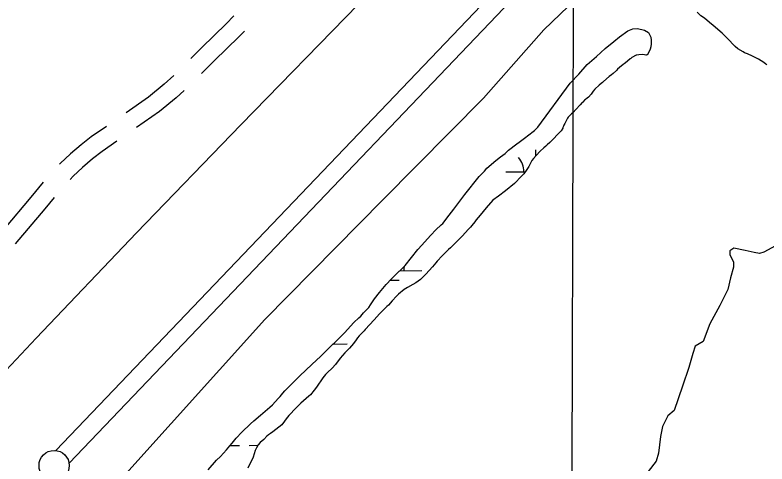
# Model space of a CAD drawing. Extents: x 3146026 to 3183936, y 897894 to 923344.
# Drawn here: x 3175467 to 3176711, y 911966 to 912709 of the extents above; entities that cross this region are included whole.
import ezdxf

# ---------------------------------------------------------------- set-up
doc = ezdxf.new("R2010")
doc.units = 0
for name, color, linetype in [('V-GRID-MAJR', 7, 'Continuous'), ('V-LEVE-TOET', 7, 'Continuous'), ('V-RIVR-EDGE', 7, 'Continuous'), ('V-ROAD-CNTR', 7, 'Continuous'), ('V-SITE-VEGE', 7, 'Continuous'), ('V-SURV-LINE', 7, 'Continuous'), ('V-WETL-SWMP', 7, 'Continuous')]:
    doc.layers.add(name, color=color, linetype=linetype)

msp = doc.modelspace()

# ---------------------------------------------------------------- linework, layer by layer
at = {"layer": 'V-GRID-MAJR'}
msp.add_spline([(3176363.2260000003, 903290.974), (3176380.857, 909351.9), (3176398.4930000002, 915414.772), (3176416.13, 921477.6900000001), (3176416.136, 921479.588)], degree=3, dxfattribs=at)
at = {"layer": 'V-LEVE-TOET'}
for points in [[(3175335.611000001, 911997.2119999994), (3175501.944000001, 912173.9379999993), (3175667.903000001, 912348.2129999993), (3175840.263000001, 912526.6449999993), (3176034.831000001, 912726.6049999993), (3176176.330000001, 912875.9559999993), (3176233.686000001, 912926.6639999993)], [(3176558.972000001, 912918.7439999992), (3176436.313000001, 912775.6469999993), (3176341.654000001, 912684.2479999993), (3176241.755000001, 912570.9739999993), (3176075.220000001, 912402.9189999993), (3175880.271000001, 912204.6539999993), (3175650.360000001, 911949.5879999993), (3175429.256000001, 911724.1339999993), (3175203.102000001, 911477.3679999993), (3175013.426000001, 911281.9419999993), (3174949.649000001, 911208.8789999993), (3174922.362000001, 911183.1979999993), (3174863.062000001, 911137.6639999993), (3174821.666000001, 911101.6809999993)]]:
    msp.add_lwpolyline(points, dxfattribs=at)
at = {"layer": 'V-RIVR-EDGE'}
msp.add_lwpolyline([(3176725.1268087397, 912326.9036345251), (3176705.701950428, 912316.3285639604), (3176698.768171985, 912314.0363390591), (3176689.534174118, 912315.4447941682), (3176674.76343217, 912319.1763101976), (3176655.8358493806, 912322.9181048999), (3176649.3582317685, 912318.315381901), (3176649.3422427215, 912311.8491850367), (3176655.318016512, 912300.2875579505), (3176655.296317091, 912291.5120050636), (3176650.6342062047, 912273.9723200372), (3176645.967527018, 912254.5851501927), (3176632.968892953, 912227.8285984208), (3176616.266152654, 912197.3862136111), (3176605.5711642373, 912168.3145954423), (3176592.158626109, 912160.9577763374), (3176587.9709492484, 912148.4975324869), (3176581.447648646, 912125.4199613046), (3176571.209963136, 912094.4997162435), (3176557.254466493, 912054.3511836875), (3176546.6097293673, 912045.6018985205), (3176537.789635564, 912027.6106209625), (3176534.516564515, 912011.4531233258), (3176531.6768128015, 911983.7477034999), (3176527.486851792, 911970.3637172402), (3176514.5122012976, 911953.3064607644)], dxfattribs=at)
at = {"layer": 'V-ROAD-CNTR'}
for points in [[(3175828.9097353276, 912707.0828643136), (3175815.986693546, 912693.9539042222), (3175775.883999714, 912654.8034195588), (3175757.8624960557, 912636.720601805)], [(3175846.357376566, 912682.0427616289), (3175837.157306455, 912672.6960957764), (3175796.988000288, 912633.4805804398), (3175775.2862763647, 912611.7050213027)], [(3175729.5396908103, 912608.486883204), (3175713.6094024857, 912594.0816227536), (3175687.8080871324, 912572.8006931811), (3175650.8736884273, 912546.9693419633)], [(3175746.7967520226, 912583.6452511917), (3175733.224597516, 912571.372377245), (3175705.9779128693, 912548.8993068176), (3175667.9734360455, 912522.3195593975)], [(3175617.9589895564, 912524.2591584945), (3175592.9620764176, 912507.0962514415), (3175576.174326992, 912493.8448415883), (3175558.649681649, 912478.8805985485), (3175541.654543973, 912463.1527926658), (3175540.244823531, 912461.6284232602)], [(3175635.0589793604, 912499.6093863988), (3175610.765923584, 912482.9297485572), (3175595.2156730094, 912470.6551584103), (3175578.5863183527, 912456.4554014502), (3175562.887456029, 912441.9272073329), (3175557.829509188, 912436.4579105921)], [(3175513.4827635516, 912431.9155457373), (3175493.020910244, 912407.3318802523), (3175449.187478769, 912355.3308884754)], [(3175531.354887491, 912406.4931429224), (3175516.0190897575, 912388.0681197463), (3175467.0213087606, 912329.9404961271)]]:
    msp.add_lwpolyline(points, dxfattribs=at)
at = {"layer": 'V-SITE-VEGE'}
for p, q in [((3176601.4620000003, 912707.29), (3176595.2580000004, 912713.4099999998)), ((3176607.653, 912703.2269999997), (3176601.4620000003, 912707.29)), ((3176615.916, 912696.0979999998), (3176607.653, 912703.2269999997)), ((3176621.596, 912691.5189999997), (3176615.916, 912696.0979999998)), ((3176636.573, 912678.7879999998), (3176621.596, 912691.5189999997)), ((3176648.463, 912667.0639999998), (3176636.573, 912678.7879999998)), ((3176655.1890000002, 912659.9239999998), (3176648.463, 912667.0639999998)), ((3176658.294, 912656.3529999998), (3176655.1890000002, 912659.9239999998)), ((3176662.9390000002, 912652.791), (3176658.294, 912656.3529999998)), ((3176671.702, 912647.7179999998), (3176662.9390000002, 912652.791)), ((3176673.7660000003, 912646.1949999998), (3176671.702, 912647.7179999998)), ((3176678.915, 912644.1749999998), (3176673.7660000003, 912646.1949999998)), ((3176687.1520000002, 912640.6379999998), (3176678.915, 912644.1749999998)), ((3176696.944, 912635.5739999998), (3176687.1520000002, 912640.6379999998)), ((3176705.7090000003, 912629.9889999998), (3176696.944, 912635.5739999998)), ((3176708.808, 912627.4429999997), (3176705.7090000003, 912629.9889999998)), ((3176710.87, 912626.4309999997), (3176708.808, 912627.4429999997))]:
    msp.add_line(p, q, dxfattribs=at)
at = {"layer": 'V-SURV-LINE'}
for points in [[(3175534.4517245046, 911988.0621284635), (3176536.6556182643, 913037.1182097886)], [(3176558.3581454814, 913016.4058815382), (3175556.1542517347, 911967.3498002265)]]:
    msp.add_lwpolyline(points, dxfattribs=at)
msp.add_circle((3175531.5011100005, 911963.2588599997), 25, dxfattribs=at)
at = {"layer": 'V-WETL-SWMP'}
for p, q in [((3176328.5723419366, 912475.6964503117), (3176328.475366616, 912485.4264562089)), ((3176278.8366377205, 912448.929941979), (3176310.9185452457, 912449.2496877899)), ((3176103.3020155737, 912285.3104309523), (3176139.9847721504, 912285.6760313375)), ((3176087.4946676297, 912269.7211200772), (3176102.1404522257, 912269.867087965)), ((3175993.045116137, 912164.1345884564), (3176016.3436336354, 912164.3667942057)), ((3175822.8428600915, 911996.2560085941), (3175838.0087108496, 911996.407159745)), ((3175854.0079139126, 911996.5666165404), (3175868.48040182, 911996.7108572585))]:
    msp.add_line(p, q, dxfattribs=at)
for points in [[(3176331.802000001, 912523.0309999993), (3176385.537000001, 912595.7069999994), (3176399.546000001, 912610.6489999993), (3176413.548000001, 912626.5649999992), (3176428.7860000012, 912639.8129999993), (3176443.292000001, 912653.2989999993), (3176457.327000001, 912664.5909999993), (3176466.762000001, 912672.4439999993), (3176480.805000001, 912682.5199999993), (3176489.055000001, 912685.9849999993), (3176496.841000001, 912686.0399999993), (3176508.052000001, 912683.6849999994), (3176514.8940000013, 912679.5959999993), (3176518.842000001, 912671.8369999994), (3176519.365000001, 912666.7299999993), (3176519.404000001, 912661.1329999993), (3176518.710000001, 912656.0179999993), (3176517.765000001, 912651.8749999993), (3176515.128000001, 912646.2589999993), (3176512.829000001, 912642.2049999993), (3176511.854000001, 912642.4419999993), (3176510.637000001, 912642.4329999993), (3176508.200000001, 912642.9029999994), (3176504.305000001, 912643.1189999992), (3176498.712000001, 912642.5929999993), (3176495.795000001, 912642.0859999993), (3176494.335000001, 912642.0749999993), (3176487.063000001, 912638.1309999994), (3176485.611000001, 912636.9039999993), (3176484.400000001, 912636.1649999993), (3176476.176000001, 912629.0509999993), (3176474.9650000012, 912628.3119999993), (3176472.547000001, 912626.1049999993), (3176470.367000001, 912624.6299999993), (3176463.838000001, 912618.7439999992), (3176462.148000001, 912616.7849999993), (3176456.344000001, 912611.6339999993), (3176453.438000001, 912609.6669999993), (3176449.808000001, 912606.7209999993), (3176440.376000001, 912598.3809999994), (3176438.685000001, 912596.6659999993), (3176436.505000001, 912595.1899999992), (3176433.117000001, 912592.4899999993), (3176425.863000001, 912585.8689999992), (3176423.209000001, 912582.6859999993), (3176420.082000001, 912577.5539999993), (3176415.492000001, 912572.6549999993), (3176413.556000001, 912571.1809999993), (3176410.896000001, 912568.7289999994), (3176408.958000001, 912567.4989999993), (3176406.302000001, 912564.5599999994), (3176405.092000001, 912563.5779999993), (3176401.710000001, 912560.1479999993), (3176394.464000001, 912552.3099999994), (3176390.362000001, 912547.4139999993), (3176387.701000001, 912545.2049999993), (3176384.558000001, 912542.2629999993), (3176383.835000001, 912541.2849999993), (3176381.902000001, 912539.3239999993), (3176380.937000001, 912538.1009999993), (3176377.335000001, 912531.2619999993), (3176376.618000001, 912529.3099999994), (3176374.937000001, 912526.1349999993), (3176374.461000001, 912524.6709999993), (3176373.261000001, 912522.2299999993), (3176373.025000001, 912521.2539999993), (3176370.379000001, 912516.8559999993), (3176351.477000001, 912497.4439999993), (3176347.336000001, 912493.8549999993), (3176345.078000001, 912491.5889999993), (3176341.501000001, 912488.7549999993), (3176335.667000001, 912483.2789999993), (3176329.082000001, 912476.2929999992), (3176324.567000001, 912471.0069999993), (3176322.122000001, 912467.6089999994), (3176318.363000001, 912461.1939999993), (3176316.860000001, 912457.9869999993), (3176313.665000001, 912452.8919999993), (3176308.399000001, 912445.9079999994), (3176304.824000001, 912441.9429999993), (3176292.969000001, 912430.0469999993), (3176278.098000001, 912417.7689999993), (3176266.8030000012, 912408.8889999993), (3176257.578000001, 912402.0869999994), (3176246.101000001, 912389.4379999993), (3176236.508000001, 912377.5459999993), (3176229.736000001, 912369.6169999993), (3176227.667000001, 912366.5969999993), (3176222.777000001, 912360.1799999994), (3176220.520000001, 912357.5369999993), (3176217.132000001, 912354.3259999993), (3176206.596000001, 912342.6209999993), (3176201.704000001, 912337.5229999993), (3176198.881000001, 912334.8789999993), (3176187.403000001, 912323.1719999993), (3176184.203000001, 912320.5269999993), (3176179.8740000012, 912316.5609999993), (3176173.476000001, 912310.1409999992), (3176165.386000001, 912301.0789999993), (3176162.751000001, 912298.4349999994), (3176157.672000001, 912292.2059999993)], [(3175786.453000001, 911956.1619999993), (3175800.252000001, 911971.8309999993), (3175806.790000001, 911978.3919999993), (3175816.595000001, 911989.1419999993), (3175822.405000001, 911995.7009999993), (3175825.854000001, 912000.0729999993), (3175832.753000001, 912008.2709999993), (3175842.195000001, 912018.6569999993), (3175856.361000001, 912032.1429999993), (3175861.993000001, 912036.8829999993), (3175872.891000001, 912046.5439999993), (3175888.513000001, 912059.8509999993), (3175892.690000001, 912063.8599999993), (3175901.951000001, 912073.8819999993), (3175905.219000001, 912077.5259999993), (3175909.940000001, 912083.1729999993), (3175913.208000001, 912086.6359999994), (3175925.013000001, 912098.2989999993), (3175938.270000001, 912111.7839999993), (3175957.885000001, 912130.5549999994), (3175972.779000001, 912144.0429999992), (3175992.574000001, 912163.7249999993), (3175995.299000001, 912166.0939999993), (3176002.564000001, 912173.2019999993), (3176011.643000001, 912182.4949999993), (3176027.258000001, 912199.9859999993), (3176035.432000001, 912207.4589999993), (3176038.883000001, 912210.3759999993), (3176043.604000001, 912215.6599999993), (3176046.873000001, 912218.9399999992), (3176051.957000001, 912224.5879999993), (3176055.042000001, 912228.9599999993), (3176061.392000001, 912238.9759999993), (3176069.924000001, 912249.7239999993), (3176080.816000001, 912262.8409999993), (3176083.1780000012, 912265.0279999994), (3176087.5360000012, 912269.7659999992), (3176094.073000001, 912276.5079999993), (3176112.417000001, 912294.0039999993), (3176133.110000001, 912320.4179999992), (3176139.646000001, 912327.8879999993), (3176149.270000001, 912338.4559999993), (3176154.718000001, 912344.1049999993), (3176163.070000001, 912353.3969999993), (3176171.970000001, 912361.4169999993), (3176174.331000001, 912363.7859999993), (3176185.223000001, 912377.2669999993), (3176192.846000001, 912387.2859999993), (3176210.814000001, 912411.6939999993), (3176234.595000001, 912441.2059999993), (3176243.311000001, 912450.3169999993), (3176247.669000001, 912455.2369999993), (3176262.201000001, 912467.9959999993), (3176270.013000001, 912473.8309999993), (3176277.462000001, 912479.6649999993), (3176283.456000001, 912484.7689999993), (3176297.082000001, 912495.5259999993), (3176300.898000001, 912498.0799999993), (3176312.163000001, 912506.2849999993), (3176314.524000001, 912508.4719999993), (3176326.151000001, 912517.7699999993), (3176330.823000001, 912522.1619999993), (3176331.802000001, 912523.0309999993)], [(3176157.672000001, 912292.2059999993), (3176146.572000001, 912279.5569999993), (3176137.916000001, 912270.8709999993), (3176129.820000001, 912265.3899999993), (3176125.112000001, 912262.7429999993), (3176115.884000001, 912258.0149999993), (3176110.423000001, 912254.6119999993), (3176101.200000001, 912246.8679999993), (3176098.000000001, 912243.6579999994), (3176090.663000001, 912235.5389999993), (3176084.831000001, 912228.7429999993), (3176082.196000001, 912226.2879999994), (3176069.9650000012, 912214.0139999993), (3176061.122000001, 912204.0079999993), (3176046.257000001, 912188.3369999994), (3176044.188000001, 912185.8829999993), (3176040.989000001, 912182.4839999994), (3176035.908000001, 912177.5739999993), (3176033.274000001, 912174.7419999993), (3176031.396000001, 912170.9689999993), (3176026.882000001, 912164.9289999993), (3176019.920000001, 912157.3769999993), (3176012.393000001, 912149.8239999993), (3176004.680000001, 912140.5739999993), (3175997.158000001, 912130.1929999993), (3175991.325000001, 912124.1509999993), (3175983.985000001, 912117.3519999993), (3175980.410000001, 912113.5759999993), (3175976.084000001, 912108.1019999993), (3175965.554000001, 912092.6259999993), (3175961.981000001, 912087.7189999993), (3175955.773000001, 912080.3569999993), (3175952.950000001, 912077.7129999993), (3175939.774000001, 912066.5679999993), (3175931.683000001, 912058.4489999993), (3175920.017000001, 912045.9869999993), (3175917.760000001, 912042.9669999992), (3175915.503000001, 912040.3249999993), (3175912.682000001, 912036.3609999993), (3175907.979000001, 912030.6979999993), (3175903.085000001, 912026.7309999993), (3175893.1070000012, 912019.1739999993), (3175889.531000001, 912016.1509999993), (3175886.142000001, 912013.8829999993), (3175883.507000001, 912011.6169999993), (3175878.238000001, 912006.3299999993), (3175872.214000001, 912001.2299999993), (3175869.016000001, 911997.6429999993), (3175866.197000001, 911992.7369999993), (3175864.320000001, 911988.2089999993), (3175860.569000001, 911977.0809999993), (3175852.118000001, 911958.7819999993)]]:
    msp.add_lwpolyline(points, dxfattribs=at)
for centre, radius, start, end in [((3176273.589230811, 912449.3524702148), 35.24628790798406, 359.7992019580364, 41.34286029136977), ((3176145.2227151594, 912286.2030622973), 35.24628790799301, 170.26999122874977, 181.34285749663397)]:
    msp.add_arc(centre, radius, start, end, dxfattribs=at)

doc.saveas('drawing.dxf')
